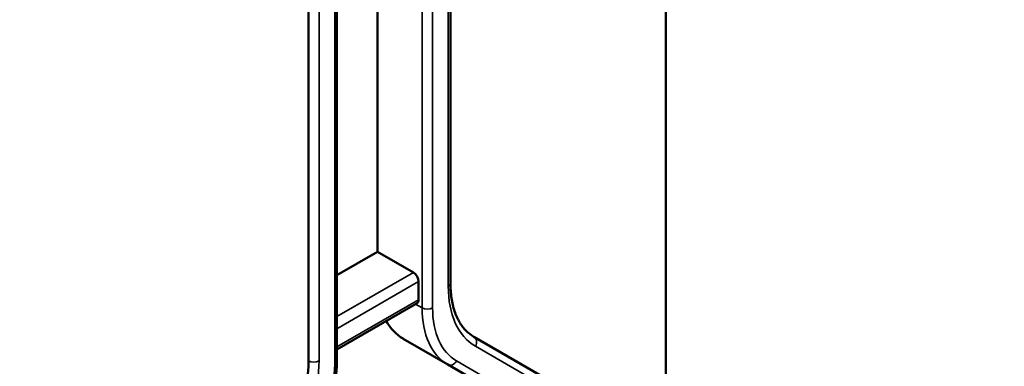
# Model space of a CAD drawing. Header units: millimetres. Extents: x 0 to 14369, y -869 to 2970.
# Tile 618 of 656: x 3827 to 3867, y 1467 to 1481. Entities that reach past the tile are written whole.
import ezdxf

# ---------------------------------------------------------------- set-up
doc = ezdxf.new("R2010")
doc.units = ezdxf.units.MM
doc.header["$LTSCALE"] = 10
doc.layers.add('Sichtbar (ISO)', color=7, linetype='Continuous', lineweight=50)
doc.layers.add('Sichtbar schmal (ISO)', color=7, linetype='Continuous', lineweight=35)

msp = doc.modelspace()

# ---------------------------------------------------------------- linework, layer by layer
at = {"layer": 'Sichtbar (ISO)'}
for p, q in [((3853.092, 1496.713), (3853.092, 1386.793)), ((3844.377, 1470.043), (3844.377, 1494.731)), ((3844.377, 1470.043), (3844.377, 1494.731)), ((3841.425, 1492.79), (3841.425, 1471.312)), ((3841.425, 1471.312), (3841.425, 1492.79)), ((3839.78, 1466.883), (3839.78, 1492.585)), ((3839.78, 1466.883), (3839.78, 1492.585)), ((3838.632, 1491.588), (3838.632, 1466.9)), ((3839.78, 1470.363), (3841.425, 1471.312)), ((3841.425, 1471.312), (3839.78, 1470.363)), ((3842.875, 1470.475), (3841.425, 1471.312)), ((3841.425, 1471.312), (3842.875, 1470.475)), ((3843.087, 1469.373), (3843.087, 1470.108)), ((3843.087, 1470.108), (3843.087, 1469.373)), ((3839.78, 1467.363), (3843.025, 1469.236)), ((3839.78, 1467.363), (3843.025, 1469.236)), ((3842.461, 1467.798), (3844.264, 1466.757)), ((3844.264, 1466.757), (3842.461, 1467.798)), ((3851.031, 1464.582), (3845.324, 1467.877)), ((3845.324, 1467.877), (3851.031, 1464.582)), ((3844.264, 1466.757), (3849.971, 1463.462)), ((3849.971, 1463.462), (3844.264, 1466.757))]:
    msp.add_line(p, q, dxfattribs=at)
for centre, major_axis, start_param, end_param in [((3842.875, 1470.23), (0.15, -0.26), 0.785398, 2.356194), ((3842.875, 1470.23), (-0.15, 0.26), 3.926991, 5.497787), ((3842.875, 1469.495), (0.15, -0.26), 0, 0.785398), ((3842.875, 1469.495), (0.15, -0.26), 0, 0.785398), ((3844.961, 1472.129), (-2.5, -4.33), 5.947662, 6.283185), ((3844.961, 1472.129), (-2.5, -4.33), 5.947662, 6.283185), ((3835.096, 1464.859), (-2.5, -4.33), 1.570796, 2.356194)]:
    msp.add_ellipse(centre, major_axis=major_axis, ratio=0.57735, start_param=start_param, end_param=end_param, dxfattribs=at)
for points, knots in [([(3879.999, 1549.255), (3856.618, 1535.55), (3833.184, 1521.871), (3791.628, 1497.72), (3773.529, 1487.235), (3755.397, 1476.767)], [0, 0, 0, 0, 10.000026, 10.000026, 17.69239, 17.69239, 17.69239, 17.69239]), ([(3879.99, 1544.961), (3856.61, 1531.256), (3833.175, 1517.577), (3791.606, 1493.417), (3773.493, 1482.925), (3755.348, 1472.449)], [0, 0, 0, 0, 10.000026, 10.000026, 17.698231, 17.698231, 17.698231, 17.698231]), ([(3879.974, 1540.708), (3856.594, 1527.002), (3833.159, 1513.323), (3791.565, 1489.149), (3773.427, 1478.642), (3755.258, 1468.152)], [0, 0, 0, 0, 10.000026, 10.000026, 17.708784, 17.708784, 17.708784, 17.708784]), ([(3879.949, 1536.495), (3856.57, 1522.788), (3833.136, 1509.11), (3791.506, 1484.915), (3773.332, 1474.387), (3755.127, 1463.876)], [0, 0, 0, 0, 10.000026, 10.000026, 17.72403, 17.72403, 17.72403, 17.72403]), ([(3844.377, 1470.043), (3844.377, 1469.83), (3844.391, 1469.627), (3844.448, 1469.247), (3844.49, 1469.07), (3844.599, 1468.745), (3844.666, 1468.598), (3844.821, 1468.337), (3844.909, 1468.222), (3845.103, 1468.026), (3845.209, 1467.944), (3845.324, 1467.877)], [3.1415927, 3.1415927, 3.1415927, 3.1415927, 3.2986723, 3.2986723, 3.4557519, 3.4557519, 3.6128316, 3.6128316, 3.7699112, 3.7699112, 3.9269908, 3.9269908, 3.9269908, 3.9269908]), ([(3844.377, 1470.043), (3844.377, 1469.83), (3844.391, 1469.627), (3844.448, 1469.247), (3844.49, 1469.07), (3844.599, 1468.745), (3844.666, 1468.598), (3844.821, 1468.337), (3844.909, 1468.222), (3845.103, 1468.026), (3845.209, 1467.944), (3845.324, 1467.877)], [3.1415927, 3.1415927, 3.1415927, 3.1415927, 3.2986723, 3.2986723, 3.4557519, 3.4557519, 3.6128316, 3.6128316, 3.7699112, 3.7699112, 3.9269908, 3.9269908, 3.9269908, 3.9269908]), ([(3839.78, 1466.883), (3839.78, 1466.668), (3839.766, 1466.447), (3839.708, 1465.995), (3839.666, 1465.765), (3839.553, 1465.3), (3839.483, 1465.065), (3839.319, 1464.598), (3839.224, 1464.365), (3839.012, 1463.905), (3838.894, 1463.678), (3838.767, 1463.457)], [0, 0, 0, 0, 0.1570796, 0.1570796, 0.3141593, 0.3141593, 0.4712389, 0.4712389, 0.6283185, 0.6283185, 0.7853982, 0.7853982, 0.7853982, 0.7853982]), ([(3839.78, 1466.883), (3839.78, 1466.668), (3839.766, 1466.447), (3839.708, 1465.995), (3839.666, 1465.765), (3839.553, 1465.3), (3839.483, 1465.065), (3839.319, 1464.598), (3839.224, 1464.365), (3839.012, 1463.905), (3838.894, 1463.678), (3838.767, 1463.457)], [0, 0, 0, 0, 0.1570796, 0.1570796, 0.3141593, 0.3141593, 0.4712389, 0.4712389, 0.6283185, 0.6283185, 0.7853982, 0.7853982, 0.7853982, 0.7853982])]:
    msp.add_open_spline(points, degree=3, knots=knots, dxfattribs=at)
at = {"layer": 'Sichtbar schmal (ISO)'}
for p, q in [((3843.228, 1494.749), (3843.228, 1469.046)), ((3843.228, 1469.046), (3843.228, 1494.749)), ((3843.652, 1469.046), (3843.652, 1494.749)), ((3843.652, 1494.749), (3843.652, 1469.046)), ((3844.289, 1494.609), (3844.289, 1469.921)), ((3844.289, 1469.921), (3844.289, 1494.609)), ((3839.693, 1492.463), (3839.693, 1466.76)), ((3839.693, 1466.76), (3839.693, 1492.463)), ((3838.632, 1491.588), (3838.632, 1466.9)), ((3839.056, 1466.9), (3839.056, 1491.588)), ((3839.056, 1491.588), (3839.056, 1466.9)), ((3842.875, 1470.475), (3839.78, 1468.689)), ((3839.78, 1468.689), (3842.875, 1470.475)), ((3839.78, 1468.199), (3843.087, 1470.108)), ((3843.087, 1470.108), (3839.78, 1468.199)), ((3843.087, 1469.373), (3839.78, 1467.464)), ((3839.78, 1467.464), (3843.087, 1469.373)), ((3843.228, 1469.046), (3842.962, 1469.2)), ((3842.962, 1469.2), (3843.228, 1469.046)), ((3851.094, 1464.2), (3845.386, 1467.495)), ((3845.386, 1467.495), (3851.094, 1464.2)), ((3844.626, 1466.895), (3850.333, 1463.6)), ((3850.333, 1463.6), (3844.626, 1466.895))]:
    msp.add_line(p, q, dxfattribs=at)
for centre, major_axis, ratio, start_param, end_param in [((3844.077, 1470.043), (0.3, 0), 0.57735, 5.497787, 6.283185), ((3844.077, 1470.043), (0.3, 0), 0.57735, 5.497787, 6.283185), ((3848.036, 1472.085), (-2.65, -4.59), 0.57735, 5.497787, 6.283185), ((3848.036, 1472.085), (-2.65, -4.59), 0.57735, 5.497787, 6.283185), ((3843.44, 1469.169), (-0.3, 0), 0.57735, 0.785398, 2.356194), ((3846.764, 1471.087), (-2.5, -4.33), 0.57735, 5.497787, 6.283185), ((3843.44, 1469.169), (0.3, 0), 0.57735, 3.926991, 5.497787), ((3846.764, 1471.087), (-2.5, -4.33), 0.57735, 5.497787, 6.283185), ((3846.976, 1470.965), (-2.35, -4.07), 0.57735, 5.497787, 6.283185), ((3846.976, 1470.965), (-2.35, -4.07), 0.57735, 5.497787, 6.283185), ((3845.174, 1467.617), (0.15, 0.26), 0.816497, 4.712389, 6.283185), ((3845.174, 1467.617), (0.15, 0.26), 0.816497, 4.712389, 6.283185), ((3835.096, 1464.859), (-2.5, -4.33), 0.57735, 1.570796, 2.356194), ((3835.309, 1464.736), (-2.65, -4.59), 0.57735, 1.570796, 2.356194), ((3835.309, 1464.736), (2.65, 4.59), 0.57735, 4.712389, 5.497787), ((3838.844, 1467.022), (-0.3, 0), 0.57735, 0.785398, 2.356194), ((3838.844, 1467.022), (0.3, 0), 0.57735, 3.926991, 5.497787), ((3836.369, 1464.841), (-2.35, -4.07), 0.57735, 1.570796, 2.356194), ((3839.48, 1466.883), (0.3, 0), 0.57735, 5.497787, 6.283185), ((3839.48, 1466.883), (0.3, 0), 0.57735, 5.497778, 6.283185), ((3844.414, 1467.017), (-0.15, -0.26), 0.816497, 0, 1.570796), ((3844.414, 1467.017), (-0.15, -0.26), 0.816497, 0, 1.570796)]:
    msp.add_ellipse(centre, major_axis=major_axis, ratio=ratio, start_param=start_param, end_param=end_param, dxfattribs=at)
for points in [[(3755.168, 1477.915), (3796.868, 1501.991), (3838.401, 1526.173), (3879.765, 1550.461)], [(3755.121, 1473.601), (3796.834, 1497.684), (3838.38, 1521.874), (3879.757, 1546.169)], [(3755.034, 1469.313), (3796.771, 1493.41), (3838.34, 1517.613), (3879.741, 1541.922)], [(3754.907, 1465.05), (3796.679, 1489.167), (3838.283, 1513.391), (3879.718, 1537.72)], [(3754.739, 1460.814), (3796.556, 1484.957), (3838.205, 1509.207), (3879.686, 1533.564)]]:
    msp.add_open_spline(points, degree=3, dxfattribs=at)
msp.add_open_spline([(3838.719, 1463.485), (3838.928, 1463.848), (3839.103, 1464.212), (3839.247, 1464.584), (3839.391, 1464.956), (3839.504, 1465.336), (3839.579, 1465.702), (3839.655, 1466.067), (3839.693, 1466.418), (3839.693, 1466.76)], degree=3, knots=[0, 0, 0, 0, 0.333333, 0.333333, 0.333333, 0.666667, 0.666667, 0.666667, 1, 1, 1, 1], dxfattribs=at)

doc.saveas('drawing.dxf')
